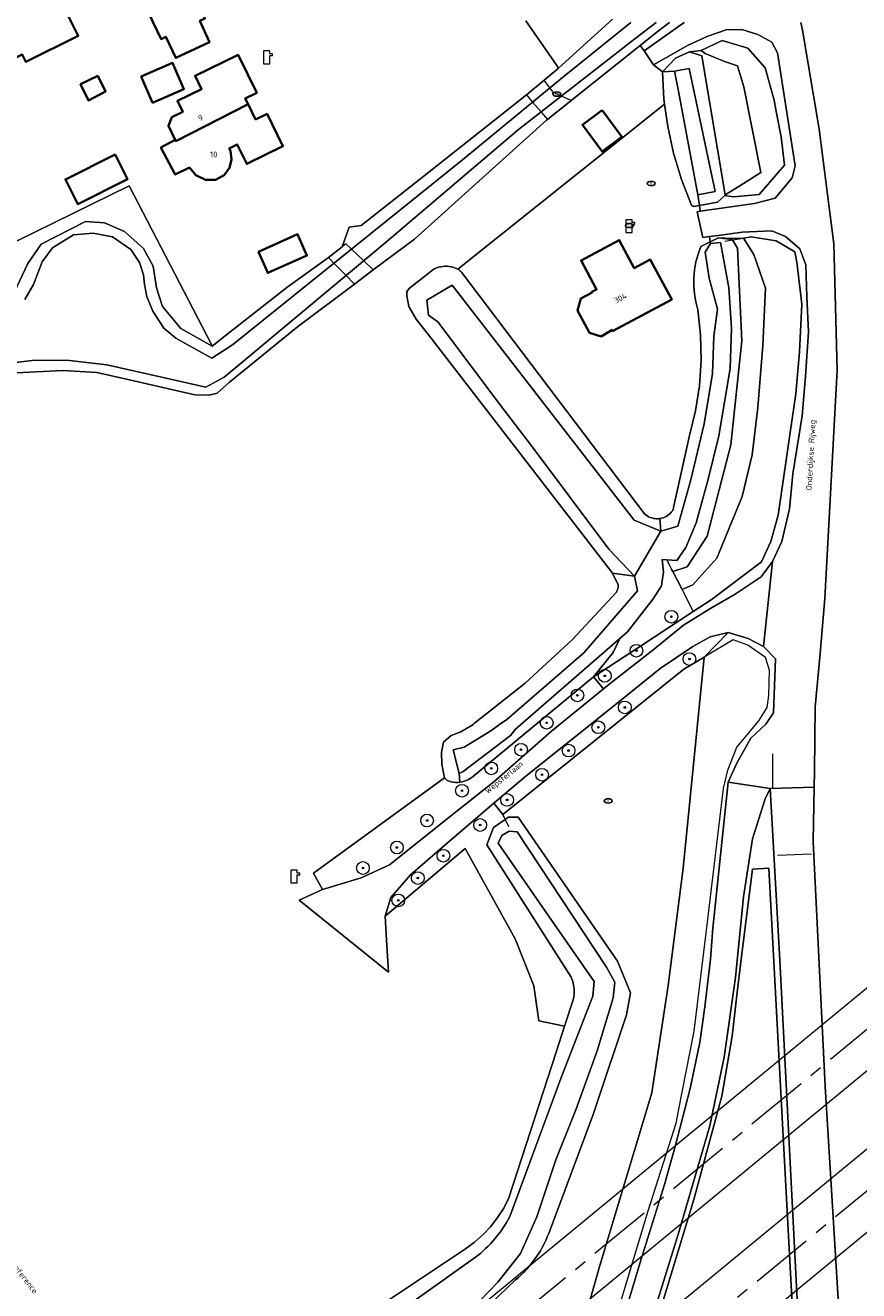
# Model space of a CAD drawing. Header units: metres. Extents: x 103671 to 105190, y 427150 to 429171.
# Tile 307 of 320: x 104665 to 104796, y 428050 to 428250. Entities that reach past the tile are written whole.
import ezdxf
from ezdxf.enums import TextEntityAlignment as Align

# ---------------------------------------------------------------- set-up
doc = ezdxf.new("R2010")
doc.units = ezdxf.units.M
doc.linetypes.add('AM-AS-SO', pattern=[16, 10, -2, 2, -2])
for name, color, linetype, lineweight in [('B-WE-AM-AS_SPOOR_TREIN-G', 253, 'AM-AS-SO', 18), ('B-WE-GR-BOOM-S', 253, 'Continuous', 25), ('B-WE-GR-GRAS-GV', 253, 'Continuous', 13), ('B-WE-GR-GROENVOORZIENING-GV', 253, 'Continuous', 18), ('B-WE-GR-HAAG-G', 253, 'GR-HAAG1-SO', 13), ('B-WE-GR-HOUTWAL-GV', 253, 'Continuous', 13), ('B-WE-IE-MEUBILAIR-S', 253, 'Continuous', 25), ('B-WE-IE-TERREINAFSCHEIDING_KUNSTMATIG_HEKWERK-G', 253, 'IE-TERREINAFSCHEIDING_KUNSTMATIG-SO', 18), ('B-WE-IE-TERREINAFSCHEIDING_KUNSTMATIG_HEKWERK_RASTER-G', 253, 'IE-TERREINAFSCHEIDING_KUNSTMATIG-SO', 18), ('B-WE-KL-WATER-S', 253, 'Continuous', 25), ('B-WE-KW-KUNSTWERK_DEK-GV', 253, 'Continuous', 18), ('B-WE-KW-KUNSTWERK_TUNNEL-GV', 253, 'Continuous', 18), ('B-WE-OG-BEBOUWING-GV', 253, 'Continuous', 35), ('B-WE-OG-BEBOUWING-T18', 7, 'Continuous', 18), ('B-WE-OG-TERREIN_BEGROEID-GV', 253, 'Continuous', 18), ('B-WE-OG-TERREIN_ERF-GV', 253, 'Continuous', 18), ('B-WE-OG-TERREIN_OEVER-GV', 253, 'Continuous', 18), ('B-WE-OG-TERREIN_ONBEGROEID_ZAND-GV', 253, 'Continuous', 18), ('B-WE-OG-TOPOGRAFIE-T18', 7, 'Continuous', 18), ('B-WE-OG-WATER_SLOOT-GV', 253, 'Continuous', 18), ('B-WE-OG-WEG-GV', 253, 'Continuous', 18), ('B-WE-VH-GESLOTENVERHARDING_ASFALT-GV', 253, 'Continuous', 18), ('B-WE-VH-HALFVERHARDING-GV', 253, 'Continuous', 18), ('B-WE-VH-OPENVERHARDING-GV', 253, 'Continuous', 18), ('B-WE-VW-MARKERING_PICTOGRAM-G', 253, 'Continuous', 18)]:
    doc.layers.add(name, color=color, linetype=linetype, lineweight=lineweight)
doc.styles.add('NLCS-ISO', font='NLCS-ISO.ttf')
doc.styles.add('NLCS-ISO-M500-T18', font='NLCS-ISO.ttf', dxfattribs={"height": 0.9})
doc.linetypes.add('GR-HAAG1-SO', pattern='A,6,[176,NLCS.SHX,S=0.125,R=0,X=0,Y=0],-2', length=8)
doc.linetypes.add('IE-TERREINAFSCHEIDING_KUNSTMATIG-SO', pattern='A,4,[82,NLCS.SHX,S=0.75,R=90,X=0,Y=0],4,-2', length=10)

# ---------------------------------------------------------------- blocks, each defined once
blk = doc.blocks.new('SKL-WATER_POMP-SO')
at = {"color": 0, "linetype": 'ByBlock', "lineweight": 18}
blk.add_lwpolyline([(1, 1.09), (1, 2), (-1, 2), (-1, -2), (1, -2), (1, 0.57), (1.85, 0.57), (1.85, 1.09)], close=True, dxfattribs=at)
blk = doc.blocks.new('SIE-MEUBILAIR_PUT_RIOOLPUT-SO')
blk.add_ellipse((0, 0), major_axis=(1.25, 0), ratio=0.54)
at = {"style": 'NLCS-ISO'}
blk.add_text('ri', height=0.75, dxfattribs=at).set_placement((-0.04, 0.07), align=Align.MIDDLE_CENTER)
blk = doc.blocks.new('SGR-BOOM_GBKN-SO')
at = {"linetype": 'ByBlock', "lineweight": 18}
h = blk.add_hatch(color=0, dxfattribs=at)
h.dxf.hatch_style = 1
edge = h.paths.add_edge_path()
edge.add_arc((0, 0), 0.25, 0, 360)
at = {"color": 0, "linetype": 'ByBlock', "lineweight": 18}
for radius in [2, 0.25]:
    blk.add_circle((0, 0), radius, dxfattribs=at)
at = {"color": 0, "linetype": 'ByBlock', "lineweight": 18, "style": 'NLCS-ISO'}
blk.add_attdef('SOORT', (2.5, 0), '', height=1.5, dxfattribs=at)

msp = doc.modelspace()

# ---------------------------------------------------------------- linework, layer by layer
at = {"layer": 'B-WE-AM-AS_SPOOR_TREIN-G', "flags": 128}
for points in [[(103696.327, 427283.456), (103709.313, 427290.401), (103746.448, 427311.474), (103755.563, 427316.772), (103776.772, 427329.695), (103814.413, 427352.796), (103843.513, 427371.823), (103899.402, 427408.976), (103942.726, 427438.459), (104004.208, 427480.883), (104081.76, 427535.371), (104109.175, 427554.949), (104155.672, 427588.399), (104203.199, 427623.004), (104251.78, 427658.799), (104287.781, 427685.624), (104335.474, 427721.504), (104395.514, 427767.417), (104433.325, 427796.679), (104482.244, 427834.97), (104511.725, 427858.282), (104540.037, 427880.827), (104578.412, 427911.652), (104602.932, 427931.576), (104658.061, 427976.677), (104770.321, 428069.176), (105144.15, 428377.204)], [(103696.327, 427259.828), (103702.663, 427263.148), (103741.143, 427284.521), (103776.983, 427305.68), (103812.508, 427327.878), (103846.846, 427350.17), (103884.763, 427375.547), (103921.285, 427400.237), (103995.822, 427451.384), (104091.601, 427518.484), (104175.564, 427578.582), (104266.326, 427645.226), (104387.142, 427736.31), (104482.041, 427809.901), (104517.236, 427837.614), (104550.548, 427864.127), (104594.934, 427899.917), (104636.059, 427933.263), (104659.647, 427952.595), (104803.738, 428071.316), (105144.15, 428351.809)]]:
    msp.add_lwpolyline(points, dxfattribs=at)
at = {"layer": 'B-WE-GR-GRAS-GV', "flags": 128}
msp.add_lwpolyline([(104665.511, 428212.049), (104667.607, 428215.091), (104674.608, 428218.653), (104677.595, 428218.437), (104680.701, 428217.099), (104683.735, 428214.397), (104685.24, 428211.624), (104685.742, 428208.23), (104686.704, 428205.294), (104689.571, 428201.852), (104694.507, 428199.074), (104694.405, 428199.308), (104681.438, 428224.261), (104654.701, 428211.172), (104652.795, 428209.104), (104656.848, 428204.186), (104660.254, 428205.068), (104663.408, 428207.602)], close=True, dxfattribs=at)
msp.add_lwpolyline([(104785.736, 428048.527), (104785.539, 428052.194), (104782.052, 428116.932), (104779.482, 428116.776), (104777.656, 428102.174), (104777.049, 428096.92), (104776.303, 428090.462), (104774.663, 428081.032), (104770.279, 428064.804), (104762.812, 428040.225)], dxfattribs=at)
at = {"layer": 'B-WE-GR-GROENVOORZIENING-GV', "flags": 128}
for points in [[(104775.129, 428222.77), (104776.511, 428222.556), (104780.581, 428222.905), (104784.565, 428227.535), (104783.999, 428231.994), (104783.25, 428235.96), (104782.913, 428237.742), (104781.51, 428242.851), (104778.763, 428245.928), (104774.742, 428247.173), (104771.414, 428245.599), (104772.063, 428245.123), (104775.099, 428243.846), (104777.16, 428243.14), (104778.136, 428239.851), (104780.835, 428226.383), (104777.495, 428224.265), (104775.217, 428222.852)], [(104771.414, 428245.599), (104769.583, 428245.385), (104771.527, 428244.72), (104775.217, 428222.852), (104777.495, 428224.265), (104780.835, 428226.383), (104778.136, 428239.851), (104777.16, 428243.14), (104775.099, 428243.846), (104772.063, 428245.123)], [(104778.071, 428216.066), (104776.257, 428216.013), (104774.134, 428216.112), (104776.315, 428215.845), (104776.358, 428215.776), (104777.155, 428214.485), (104777.843, 428199.871), (104776.083, 428183.547), (104772.357, 428169.138), (104769.213, 428164.347), (104766.953, 428163.608), (104768.428, 428160.752), (104770.138, 428161.505), (104773.878, 428165.704), (104777.867, 428175.427), (104779.428, 428181.966), (104780.371, 428189.398), (104781.129, 428199.144), (104781.553, 428208.186), (104779.731, 428213.458)], [(104786.31, 428191.577), (104786.906, 428198.142), (104787.291, 428205.656), (104786.499, 428212.289), (104786.148, 428213.891), (104783.208, 428215.625), (104779.278, 428216.271), (104778.071, 428216.066), (104779.731, 428213.458), (104781.553, 428208.186), (104781.129, 428199.144), (104780.371, 428189.398), (104779.428, 428181.966), (104777.867, 428175.427), (104773.878, 428165.704), (104770.138, 428161.505), (104768.428, 428160.752), (104770.196, 428157.327), (104773.024, 428159.138), (104780.917, 428165.113), (104782.39, 428168.31), (104783.549, 428172.467), (104784.812, 428181.138), (104785.437, 428185.491)], [(104768.428, 428160.752), (104766.953, 428163.608), (104766.81, 428163.885), (104766.018, 428165.419), (104765.279, 428165.466), (104765.524, 428163.471), (104765.317, 428162.117), (104765.2, 428161.356), (104763.877, 428159.292), (104759.839, 428154.122), (104758.639, 428153.078), (104757.613, 428150.833), (104754.49, 428147.006), (104761.863, 428151.863), (104770.196, 428157.327)], [(104768.731, 428148.222), (104771.928, 428150.147), (104775.689, 428154.028), (104772.85, 428153.322), (104770.117, 428151.786), (104764.986, 428148.364), (104758.442, 428143.027), (104743.833, 428131.393), (104738.841, 428127.144), (104740.237, 428125.342)]]:
    msp.add_lwpolyline(points, close=True, dxfattribs=at)
at = {"layer": 'B-WE-GR-HAAG-G', "flags": 128}
for points in [[(104765.683, 428237.155), (104733.168, 428211.146)], [(104694.405, 428199.308), (104681.438, 428224.261)]]:
    msp.add_lwpolyline(points, dxfattribs=at)
at = {"layer": 'B-WE-GR-HOUTWAL-GV', "flags": 128}
for points in [[(104756.088, 428145.136), (104754.49, 428147.006), (104735.395, 428131.226), (104735.111, 428131.027), (104734.811, 428130.855), (104734.496, 428130.709), (104734.17, 428130.592), (104733.835, 428130.503), (104733.493, 428130.445), (104733.148, 428130.418), (104732.802, 428130.42), (104732.457, 428130.454), (104732.116, 428130.518), (104731.782, 428130.611), (104731.458, 428130.734), (104731.072, 428131.158), (104710.438, 428116.113), (104711.844, 428113.54), (104717.971, 428115.426), (104722.4, 428117.437), (104731.738, 428124.906), (104738.796, 428130.503), (104747.892, 428138.458)], [(104740.595, 428124.598), (104740.237, 428125.342), (104738.841, 428127.144), (104732.264, 428121.545), (104725.733, 428115.86), (104722.603, 428112.298), (104721.702, 428109.351), (104734.288, 428119.995), (104742.176, 428105.821), (104745.135, 428098.426), (104745.874, 428092.879), (104749.933, 428092.044), (104751.287, 428096.219), (104751.379, 428096.663), (104751.434, 428097.113), (104751.452, 428097.565), (104751.432, 428098.018), (104751.375, 428098.468), (104751.281, 428098.911), (104751.151, 428099.345), (104750.985, 428099.767), (104745.654, 428108.137), (104737.718, 428120.599), (104738.776, 428123.307)]]:
    msp.add_lwpolyline(points, close=True, dxfattribs=at)
at = {"layer": 'B-WE-IE-TERREINAFSCHEIDING_KUNSTMATIG_HEKWERK-G', "flags": 128}
msp.add_lwpolyline([(104681.438, 428224.261), (104654.701, 428211.172), (104642.036, 428225.36)], dxfattribs=at)
at = {"layer": 'B-WE-IE-TERREINAFSCHEIDING_KUNSTMATIG_HEKWERK_RASTER-G', "flags": 128}
for points in [[(104775.161, 428215.573), (104776.358, 428215.776), (104778.071, 428216.066), (104779.278, 428216.271), (104783.208, 428215.625), (104786.148, 428213.891), (104786.499, 428212.289), (104787.291, 428205.656), (104786.906, 428198.142), (104786.31, 428191.577), (104785.437, 428185.491), (104784.812, 428181.138), (104783.549, 428172.467), (104782.39, 428168.31), (104780.917, 428165.113), (104773.024, 428159.138), (104770.196, 428157.327), (104768.428, 428160.752), (104766.953, 428163.608), (104766.81, 428163.885), (104766.281, 428164.91)], [(104755.375, 428037.425), (104763.112, 428063.004), (104767.478, 428076.824), (104767.853, 428078.717), (104770.334, 428091.255), (104772.44, 428108.415), (104774.926, 428129.439), (104775.635, 428132.352), (104777.05, 428135.971), (104778.713, 428137.966), (104780.525, 428140.128), (104781.803, 428142.182), (104782.052, 428144.106), (104782.188, 428148.054), (104781.571, 428150.057), (104778.774, 428152), (104776.445, 428152.866), (104771.928, 428150.147), (104768.731, 428148.222), (104740.237, 428125.342), (104740.595, 428124.598), (104741.121, 428123.504)], [(104759.898, 428030.708), (104756.683, 428020.209), (104750.622, 428000.894), (104750.364, 428000), (104745.433, 427982.912), (104741.793, 427969.601), (104739.494, 427955.361), (104738.757, 427949.154), (104737.892, 427937.777), (104737.78, 427924.882), (104738.609, 427908.086), (104741.461, 427888.648), (104745.465, 427870.455), (104750.267, 427851.428), (104754.778, 427834.62), (104758.322, 427821.967), (104762.893, 427803.612), (104767.554, 427785.592), (104771.134, 427766.447), (104771.946, 427753.414), (104772.574, 427741.661), (104772.848, 427734.01), (104774.62, 427734.055), (104775.2, 427734.07), (104782.596, 427796.183), (104783.115, 427800.543), (104785.159, 427810.719), (104789.922, 427828.853), (104787.492, 427884.491), (104786.699, 427917.326), (104787.379, 427940.38), (104789.088, 427962.785), (104790.699, 427985.586), (104791.438, 427995.497), (104791.774, 428000), (104792.196, 428005.656), (104792.403, 428010.071), (104790.507, 428016.664), (104787.556, 428030.458), (104787.087, 428032.651), (104786.626, 428037.108), (104785.986, 428043.053), (104785.736, 428048.527), (104785.539, 428052.194), (104782.052, 428116.932), (104779.482, 428116.776), (104777.656, 428102.174), (104777.049, 428096.92), (104776.303, 428090.462), (104774.663, 428081.032), (104770.279, 428064.804), (104762.812, 428040.225), (104760.447, 428032.501)]]:
    msp.add_lwpolyline(points, dxfattribs=at)
at = {"layer": 'B-WE-KW-KUNSTWERK_DEK-GV', "flags": 128}
for points in [[(104749.468, 428238.41), (104748.138, 428239.033), (104747.676, 428239.64), (104747.63, 428239.701), (104746.722, 428240.895), (104743.954, 428238.594), (104744.917, 428237.471), (104746.255, 428235.911), (104746.31, 428235.846), (104747.266, 428234.733), (104750.979, 428237.704)], [(104718.265, 428212.567), (104716.486, 428214.243), (104716.404, 428214.32), (104715.537, 428215.137), (104714.945, 428214.674), (104712.794, 428212.99), (104713.661, 428212.111), (104715.427, 428210.32), (104716.895, 428208.832), (104719.863, 428211.062)]]:
    msp.add_lwpolyline(points, close=True, dxfattribs=at)
at = {"layer": 'B-WE-KW-KUNSTWERK_TUNNEL-GV', "flags": 128}
for points in [[(105144.15, 428383.74), (104650.103, 427976.638)], [(105144.15, 428358.325), (104749.204, 428032.897), (104749.037, 428033.1), (104750.585, 428034.367), (104744.885, 428041.331), (104743.337, 428040.065), (104743.16, 428040.28), (105144.15, 428370.688)], [(104669.213, 427953.951), (105144.15, 428345.29)]]:
    msp.add_lwpolyline(points, dxfattribs=at)
at = {"layer": 'B-WE-OG-BEBOUWING-GV', "flags": 128}
for points in [[(104688.741, 428258.793), (104680.624, 428255.009), (104681.864, 428252.338), (104683.747, 428253.212), (104685.244, 428250), (104686.465, 428247.381), (104687.242, 428247.743), (104688.794, 428244.414), (104694.111, 428246.892), (104692.559, 428250.222), (104693.371, 428250.6), (104690.653, 428256.432), (104689.986, 428256.121)], [(104662.06, 428250.191), (104661.293, 428251.725), (104658.381, 428250.268), (104655.84, 428255.587), (104644.739, 428250), (104643.688, 428249.471), (104647.065, 428242.685), (104648.438, 428243.372), (104651.051, 428238.149), (104664.638, 428244.945), (104665.198, 428243.805), (104673.447, 428247.859), (104672.395, 428250), (104670.309, 428254.244)], [(104700.157, 428237.135), (104699.721, 428238.026), (104701.516, 428238.903), (104698.588, 428244.896), (104691.822, 428241.591), (104692.841, 428239.507), (104689.04, 428237.65), (104689.887, 428235.916), (104688.18, 428235.082), (104687.631, 428233.7), (104688.689, 428231.533), (104688.794, 428231.316)], [(104683.511, 428241.093), (104685.143, 428237.348), (104690.077, 428239.499), (104688.28, 428243.622), (104683.346, 428241.471)], [(104673.796, 428240.27), (104675.045, 428237.715), (104677.725, 428239.113), (104676.523, 428241.577)], [(104700.157, 428237.135), (104688.794, 428231.316), (104688.689, 428231.533), (104686.459, 428230.334), (104688.695, 428226.047), (104690.945, 428227.164), (104691.946, 428225.968), (104693.443, 428225.203), (104695.026, 428225.222), (104696.411, 428225.982), (104697.254, 428227.13), (104697.547, 428228.405), (104697.384, 428229.814), (104697.203, 428230.176), (104698.427, 428230.787), (104699.956, 428227.723), (104705.636, 428230.499), (104703.138, 428235.611), (104701.332, 428234.729)], [(104755.849, 428236.19), (104752.74, 428233.874), (104755.864, 428229.68), (104758.973, 428231.996)], [(104679.252, 428229.192), (104671.432, 428225.294), (104673.365, 428221.414), (104681.186, 428225.312)], [(104701.776, 428213.922), (104703.262, 428210.577), (104709.416, 428213.311), (104707.93, 428216.656)], [(104751.978, 428204.671), (104753.843, 428201.178), (104755.702, 428200.583), (104757.415, 428201.6), (104757.507, 428201.428), (104766.796, 428206.387), (104763.433, 428212.686), (104760.902, 428211.335), (104758.541, 428215.756), (104752.533, 428212.548), (104754.971, 428207.981), (104754.222, 428207.581), (104754.274, 428207.484), (104752.518, 428206.547)]]:
    msp.add_lwpolyline(points, close=True, dxfattribs=at)
at = {"layer": 'B-WE-OG-TERREIN_BEGROEID-GV', "flags": 128}
for points in [[(104743.856, 428250.224), (104748.719, 428243.203), (104749, 428242.805), (104757.497, 428250.506)], [(104766.428, 428250), (104764.492, 428248.515), (104761.815, 428246.373), (104762.491, 428245.504), (104768.736, 428250)], [(104787.103, 428250), (104787.393, 428248.771), (104789.997, 428233.193), (104792.285, 428215.178), (104792.845, 428195.3), (104790.907, 428159.333), (104790.081, 428150.11), (104789.384, 428142.322), (104789.246, 428132.127), (104789.196, 428129.644), (104789.026, 428121.096), (104790.915, 428082.544), (104793.334, 428043.112)], [(104749.872, 428041.596), (104751.371, 428039.778), (104755.515, 428054.38), (104763.692, 428081.568), (104766.258, 428098.444), (104768.622, 428116.901), (104771.928, 428150.147), (104768.731, 428148.222), (104740.237, 428125.342), (104740.595, 428124.598), (104741.069, 428124.935), (104742.655, 428124.941), (104758.283, 428102.311), (104760.301, 428097.282), (104759.705, 428093.869), (104754.951, 428079.727), (104754.425, 428078.164), (104747.667, 428060.032)], [(104742.239, 428052.132), (104735.583, 428045.728)]]:
    msp.add_lwpolyline(points, dxfattribs=at)
at = {"layer": 'B-WE-OG-TERREIN_BEGROEID-GV'}
msp.add_lwpolyline([(104747.667, 428060.032, -0.1344488), (104742.239, 428052.132)], format="xyb", dxfattribs=at)
at = {"layer": 'B-WE-OG-TERREIN_ERF-GV', "flags": 128}
for points in [[(104688.741, 428258.793), (104689.986, 428256.121), (104690.653, 428256.432), (104693.371, 428250.6), (104692.559, 428250.222), (104694.111, 428246.892), (104688.794, 428244.414), (104687.242, 428247.743), (104686.465, 428247.381), (104685.244, 428250), (104683.747, 428253.212), (104681.864, 428252.338), (104680.624, 428255.009)], [(104662.06, 428250.191), (104670.309, 428254.244), (104672.395, 428250), (104673.447, 428247.859), (104665.198, 428243.805), (104664.638, 428244.945), (104651.051, 428238.149), (104648.438, 428243.372), (104647.065, 428242.685), (104643.688, 428249.471), (104644.739, 428250), (104655.84, 428255.587), (104658.381, 428250.268), (104661.293, 428251.725)], [(104688.689, 428231.533), (104687.631, 428233.7), (104688.18, 428235.082), (104689.887, 428235.916), (104689.04, 428237.65), (104692.841, 428239.507), (104691.822, 428241.591), (104698.588, 428244.896), (104701.516, 428238.903), (104699.721, 428238.026), (104700.157, 428237.135), (104701.332, 428234.729), (104703.138, 428235.611), (104705.636, 428230.499), (104699.956, 428227.723), (104698.427, 428230.787), (104697.203, 428230.176), (104697.384, 428229.814), (104697.547, 428228.405), (104697.254, 428227.13), (104696.411, 428225.982), (104695.026, 428225.222), (104693.443, 428225.203), (104691.946, 428225.968), (104690.945, 428227.164), (104688.695, 428226.047), (104686.459, 428230.334)], [(104683.511, 428241.093), (104683.346, 428241.471), (104688.28, 428243.622), (104690.077, 428239.499), (104685.143, 428237.348)], [(104673.796, 428240.27), (104676.523, 428241.577), (104677.725, 428239.113), (104675.045, 428237.715)], [(104772.751, 428216.286), (104771.703, 428216.14), (104770.827, 428220.213), (104771.299, 428220.282), (104771.164, 428221.205), (104770.295, 428221.056), (104770.257, 428221.057), (104770.218, 428221.062), (104770.181, 428221.071), (104770.144, 428221.083), (104770.109, 428221.097), (104770.075, 428221.116), (104770.043, 428221.137), (104770.013, 428221.161), (104769.985, 428221.187), (104769.96, 428221.216), (104769.937, 428221.247), (104768.357, 428225.271), (104767.099, 428229.407), (104766.171, 428233.629), (104765.683, 428237.155), (104733.168, 428211.146), (104733.351, 428211.04), (104733.452, 428210.964), (104733.546, 428210.88), (104733.632, 428210.788), (104733.71, 428210.688), (104762.527, 428172.659), (104762.729, 428172.494), (104762.944, 428172.347), (104763.172, 428172.22), (104763.41, 428172.113), (104763.656, 428172.028), (104763.909, 428171.965), (104764.167, 428171.924), (104764.427, 428171.906), (104764.688, 428171.911), (104764.947, 428171.939), (104765.203, 428171.99), (104765.454, 428172.063), (104765.697, 428172.158), (104765.93, 428172.274), (104766.153, 428172.41), (104766.363, 428172.565), (104766.558, 428172.738), (104766.737, 428172.927), (104766.899, 428173.132), (104766.968, 428173.257), (104767.026, 428173.388), (104767.071, 428173.524), (104767.104, 428173.663), (104769.592, 428184.977), (104770.548, 428188.864), (104771.162, 428192.82), (104771.43, 428196.814), (104771.35, 428200.816), (104771.135, 428202.821), (104770.923, 428204.796), (104770.59, 428206.02), (104770.368, 428207.268), (104770.258, 428208.531), (104770.26, 428209.799), (104770.375, 428211.062), (104770.602, 428212.31), (104770.939, 428213.532), (104771.383, 428214.72), (104772.865, 428215.47)], [(104679.252, 428229.192), (104681.186, 428225.312), (104673.365, 428221.414), (104671.432, 428225.294)], [(104709.416, 428213.311), (104703.262, 428210.577), (104701.776, 428213.922), (104707.93, 428216.656)], [(104751.978, 428204.671), (104752.518, 428206.547), (104754.274, 428207.484), (104754.222, 428207.581), (104754.971, 428207.981), (104752.533, 428212.548), (104758.541, 428215.756), (104760.902, 428211.335), (104763.433, 428212.686), (104766.796, 428206.387), (104757.507, 428201.428), (104757.415, 428201.6), (104755.702, 428200.583), (104753.843, 428201.178)]]:
    msp.add_lwpolyline(points, close=True, dxfattribs=at)
msp.add_lwpolyline([(104654.701, 428211.172), (104681.438, 428224.261), (104694.405, 428199.308), (104694.507, 428199.074), (104696.544, 428200.67), (104706.238, 428208.267), (104712.794, 428212.99), (104714.945, 428214.674), (104716.075, 428217.801), (104717.958, 428218.059), (104727.338, 428225.45), (104743.954, 428238.594), (104746.758, 428240.925), (104748.946, 428242.756), (104749, 428242.805), (104748.719, 428243.203), (104743.856, 428250.224)], dxfattribs=at)
at = {"layer": 'B-WE-OG-TERREIN_OEVER-GV', "flags": 128}
for points in [[(104764.367, 428250), (104761.019, 428247.396), (104742.716, 428233.158), (104721.678, 428215.27), (104699.49, 428196.729), (104696.374, 428194.171), (104693.525, 428192.606), (104686.799, 428194.129), (104677.935, 428196.137), (104672.048, 428196.795), (104666.641, 428196.877), (104659.705, 428195.988)], [(104757.497, 428250.506), (104749, 428242.805), (104748.946, 428242.756), (104746.758, 428240.925), (104743.954, 428238.594), (104727.338, 428225.45), (104717.958, 428218.059), (104716.075, 428217.801), (104714.945, 428214.674), (104712.794, 428212.99), (104706.238, 428208.267), (104696.544, 428200.67), (104694.507, 428199.074), (104689.571, 428201.852), (104686.704, 428205.294), (104685.742, 428208.23), (104685.24, 428211.624), (104683.735, 428214.397), (104680.701, 428217.099), (104677.595, 428218.437), (104674.608, 428218.653), (104667.607, 428215.091), (104665.511, 428212.049), (104663.408, 428207.602)], [(104665.045, 428206.399), (104666.398, 428208.763), (104667.784, 428212.333), (104669.381, 428214.518), (104672.684, 428216.55), (104675.781, 428216.858), (104678.84, 428216.284), (104681.708, 428214.262), (104683.087, 428212.213), (104683.694, 428210.295), (104683.889, 428208.772), (104684.261, 428206.861), (104685.203, 428204.539), (104686.927, 428201.872), (104688.791, 428200.298), (104691.501, 428198.784), (104694.436, 428197.145), (104697.685, 428199.247), (104733.881, 428228.393), (104747.51, 428239.604), (104749.897, 428241.535), (104760.365, 428250)], [(104700.353, 428195.924), (104707.92, 428202.09), (104716.895, 428208.832), (104719.863, 428211.062), (104726.313, 428215.907), (104747.112, 428234.609), (104747.266, 428234.733), (104750.979, 428237.704), (104761.815, 428246.373), (104764.492, 428248.515), (104766.428, 428250)], [(104659.672, 428194.112), (104663.656, 428194.866), (104671.087, 428195.248), (104676.374, 428194.905), (104681.06, 428193.843), (104691.779, 428191.413), (104694.058, 428191.343), (104695.275, 428191.663), (104697.22, 428193.371), (104700.353, 428195.924)], [(104747.667, 428060.032), (104754.425, 428078.164), (104754.951, 428079.727), (104759.705, 428093.869), (104760.301, 428097.282), (104758.283, 428102.311), (104742.655, 428124.941), (104741.069, 428124.935), (104740.595, 428124.598), (104738.776, 428123.307), (104737.718, 428120.599), (104745.654, 428108.137), (104750.985, 428099.767), (104751.151, 428099.345), (104751.281, 428098.911), (104751.375, 428098.468), (104751.432, 428098.018), (104751.452, 428097.565), (104751.434, 428097.113), (104751.379, 428096.663), (104751.287, 428096.219), (104749.933, 428092.044), (104748.619, 428087.992), (104741.174, 428065.027), (104740.369, 428063.448), (104739.419, 428061.952), (104738.334, 428060.55), (104737.122, 428059.257), (104735.795, 428058.082), (104734.363, 428057.037), (104719.55, 428047.159)], [(104741.327, 428062.107), (104749.492, 428084.233), (104754.377, 428096.773), (104754.578, 428099.076), (104747.396, 428109.438), (104739.483, 428120.855), (104740.064, 428122.062), (104741.237, 428122.763), (104742.506, 428122.655), (104756.548, 428101.347), (104757.832, 428098.963), (104757.567, 428096.531), (104755.077, 428088.16), (104752.343, 428080.643), (104751.71, 428078.903), (104748.569, 428071.051), (104745.595, 428062.063), (104743.022, 428056.273), (104739.473, 428051.763), (104733.784, 428045.923)], [(104718.78, 428043.498), (104735.923, 428055.695)], [(104735.583, 428045.728), (104742.239, 428052.132)]]:
    msp.add_lwpolyline(points, dxfattribs=at)
for points in [[(104770.922, 428222.863), (104771.164, 428221.205), (104773.983, 428221.69), (104775.129, 428222.77), (104775.217, 428222.852), (104771.527, 428244.72), (104769.583, 428245.385), (104767.419, 428244.372), (104765.325, 428242.226), (104767.254, 428242.342), (104769.552, 428242.724), (104773.623, 428223.393)], [(104767.254, 428242.342), (104765.325, 428242.226), (104765.578, 428237.911), (104765.683, 428237.155), (104766.171, 428233.629), (104767.099, 428229.407), (104768.357, 428225.271), (104769.937, 428221.247), (104769.96, 428221.216), (104769.985, 428221.187), (104770.013, 428221.161), (104770.043, 428221.137), (104770.075, 428221.116), (104770.109, 428221.097), (104770.144, 428221.083), (104770.181, 428221.071), (104770.218, 428221.062), (104770.257, 428221.057), (104770.295, 428221.056), (104771.164, 428221.205), (104770.922, 428222.863), (104767.847, 428239.195)], [(104776.358, 428215.776), (104776.315, 428215.845), (104774.134, 428216.112), (104772.865, 428215.47), (104772.904, 428215.188), (104774.491, 428215.37), (104774.806, 428213.714), (104775.765, 428208.255), (104776.227, 428201.861), (104775.986, 428195.562), (104774.191, 428184.951), (104772.482, 428177.917), (104770.664, 428171.265), (104769.022, 428167.381), (104767.582, 428165.32), (104766.018, 428165.419), (104766.81, 428163.885), (104766.953, 428163.608), (104769.213, 428164.347), (104772.357, 428169.138), (104776.083, 428183.547), (104777.843, 428199.871), (104777.155, 428214.485)], [(104764.947, 428171.939), (104765.072, 428169.954), (104767.776, 428170.72), (104769.817, 428178.025), (104771.92, 428186.821), (104773.222, 428194.731), (104773.433, 428200.649), (104773.981, 428204.887), (104772.708, 428209.758), (104772.059, 428213.864), (104772.904, 428215.188), (104772.865, 428215.47), (104771.383, 428214.72), (104770.939, 428213.532), (104770.602, 428212.31), (104770.375, 428211.062), (104770.26, 428209.799), (104770.258, 428208.531), (104770.368, 428207.268), (104770.59, 428206.02), (104770.923, 428204.796), (104771.135, 428202.821), (104771.35, 428200.816), (104771.43, 428196.814), (104771.162, 428192.82), (104770.548, 428188.864), (104769.592, 428184.977), (104767.104, 428173.663), (104767.071, 428173.524), (104767.026, 428173.388), (104766.968, 428173.257), (104766.899, 428173.132), (104766.737, 428172.927), (104766.558, 428172.738), (104766.363, 428172.565), (104766.153, 428172.41), (104765.93, 428172.274), (104765.697, 428172.158), (104765.454, 428172.063), (104765.203, 428171.99)], [(104765.072, 428169.954), (104764.947, 428171.939), (104764.688, 428171.911), (104764.427, 428171.906), (104764.167, 428171.924), (104763.909, 428171.965), (104763.656, 428172.028), (104763.41, 428172.113), (104763.172, 428172.22), (104762.944, 428172.347), (104762.729, 428172.494), (104762.527, 428172.659), (104733.71, 428210.688), (104733.632, 428210.788), (104733.546, 428210.88), (104733.452, 428210.964), (104733.351, 428211.04), (104733.168, 428211.146), (104733.06, 428211.208), (104732.757, 428211.35), (104732.442, 428211.465), (104732.118, 428211.553), (104731.788, 428211.612), (104731.454, 428211.643), (104731.118, 428211.644), (104730.784, 428211.616), (104730.453, 428211.56), (104730.129, 428211.475), (104729.813, 428211.362), (104729.508, 428211.222), (104729.217, 428211.056), (104728.941, 428210.865), (104728.682, 428210.652), (104728.443, 428210.416), (104725.544, 428208.202), (104725.108, 428207.67), (104725.108, 428206.976), (104725.466, 428205.303), (104726.589, 428203.295), (104729.132, 428200.085), (104757.505, 428163.313), (104760.929, 428162.892), (104756.918, 428167.096), (104744.725, 428183.359), (104739.595, 428190.086), (104731.149, 428201.381), (104730.01, 428202.887), (104728.557, 428203.917), (104728.295, 428206.318), (104732.277, 428208.664), (104760.881, 428171.676)], [(104733.493, 428130.445), (104733.344, 428131.824), (104732.42, 428135.527), (104734.164, 428135.984), (104738.341, 428138.537), (104739.702, 428139.509), (104740.867, 428140.31), (104752.965, 428150.804), (104761.413, 428160.56), (104760.929, 428162.892), (104757.505, 428163.313), (104758.006, 428162.261), (104758.389, 428161.568), (104758.389, 428161.018), (104758.1, 428160.348), (104751.215, 428152.898), (104743.759, 428146.02), (104735.778, 428139.758), (104735.606, 428139.585), (104735.419, 428139.429), (104733.648, 428138.355), (104732.129, 428137.802), (104730.913, 428136.737), (104730.566, 428135.158), (104730.648, 428133.236), (104731.072, 428131.158), (104731.458, 428130.734), (104731.782, 428130.611), (104732.116, 428130.518), (104732.457, 428130.454), (104732.802, 428130.42), (104733.148, 428130.418)], [(104754.49, 428147.006), (104757.613, 428150.833), (104758.639, 428153.078), (104742.224, 428138.788), (104741.435, 428137.784), (104733.977, 428132.107), (104733.344, 428131.824), (104733.493, 428130.445), (104733.835, 428130.503), (104734.17, 428130.592), (104734.496, 428130.709), (104734.811, 428130.855), (104735.111, 428131.027), (104735.395, 428131.226)]]:
    msp.add_lwpolyline(points, close=True, dxfattribs=at)
at = {"layer": 'B-WE-OG-TERREIN_OEVER-GV'}
for points in [[(104735.923, 428055.695, 0.1098458), (104741.327, 428062.107)], [(104742.239, 428052.132, 0.1344488), (104747.667, 428060.032)]]:
    msp.add_lwpolyline(points, format="xyb", dxfattribs=at)
at = {"layer": 'B-WE-OG-TERREIN_ONBEGROEID_ZAND-GV', "flags": 128}
for points in [[(104719.55, 428047.159), (104734.363, 428057.037), (104735.795, 428058.082), (104737.122, 428059.257), (104738.334, 428060.55), (104739.419, 428061.952), (104740.369, 428063.448), (104741.174, 428065.027), (104748.619, 428087.992), (104749.933, 428092.044), (104745.874, 428092.879), (104745.135, 428098.426), (104742.176, 428105.821), (104734.288, 428119.995), (104721.702, 428109.351), (104721.951, 428105.624), (104722.241, 428100.569), (104708.221, 428111.889), (104711.844, 428113.54), (104710.438, 428116.113), (104731.072, 428131.158), (104730.648, 428133.236), (104730.566, 428135.158), (104730.913, 428136.737), (104732.129, 428137.802), (104733.648, 428138.355), (104735.419, 428139.429), (104735.606, 428139.585), (104735.778, 428139.758), (104743.759, 428146.02), (104751.215, 428152.898), (104758.1, 428160.348), (104758.389, 428161.018), (104758.389, 428161.568), (104758.006, 428162.261), (104757.505, 428163.313), (104729.132, 428200.085), (104726.589, 428203.295), (104725.466, 428205.303), (104725.108, 428206.976), (104725.108, 428207.67), (104725.544, 428208.202), (104728.443, 428210.416), (104728.682, 428210.652), (104728.941, 428210.865), (104729.217, 428211.056), (104729.508, 428211.222), (104729.813, 428211.362), (104730.129, 428211.475), (104730.453, 428211.56), (104730.784, 428211.616), (104731.118, 428211.644), (104731.454, 428211.643), (104731.788, 428211.612), (104732.118, 428211.553), (104732.442, 428211.465), (104732.757, 428211.35), (104733.06, 428211.208), (104733.168, 428211.146), (104765.683, 428237.155), (104765.578, 428237.911), (104765.325, 428242.226), (104763.934, 428243.344), (104762.491, 428245.504), (104761.815, 428246.373), (104750.979, 428237.704), (104747.266, 428234.733), (104747.112, 428234.609), (104726.313, 428215.907), (104719.863, 428211.062), (104716.895, 428208.832)], [(104716.895, 428208.832), (104707.92, 428202.09), (104700.353, 428195.924), (104697.22, 428193.371), (104695.275, 428191.663), (104694.058, 428191.343), (104691.779, 428191.413), (104681.06, 428193.843), (104676.374, 428194.905), (104671.087, 428195.248), (104663.656, 428194.866), (104659.672, 428194.112)]]:
    msp.add_lwpolyline(points, dxfattribs=at)
msp.add_lwpolyline([(104752.74, 428233.874), (104755.849, 428236.19), (104758.973, 428231.996), (104755.864, 428229.68)], close=True, dxfattribs=at)
at = {"layer": 'B-WE-OG-WATER_SLOOT-GV', "flags": 128}
for points in [[(104659.705, 428195.988), (104666.641, 428196.877), (104672.048, 428196.795), (104677.935, 428196.137), (104686.799, 428194.129), (104693.525, 428192.606), (104696.374, 428194.171), (104699.49, 428196.729), (104721.678, 428215.27), (104742.716, 428233.158), (104761.019, 428247.396), (104764.367, 428250)], [(104760.365, 428250), (104749.897, 428241.535), (104747.51, 428239.604), (104733.881, 428228.393), (104697.685, 428199.247), (104694.436, 428197.145), (104691.501, 428198.784), (104688.791, 428200.298), (104686.927, 428201.872), (104685.203, 428204.539), (104684.261, 428206.861), (104683.889, 428208.772), (104683.694, 428210.295), (104683.087, 428212.213), (104681.708, 428214.262), (104678.84, 428216.284), (104675.781, 428216.858), (104672.684, 428216.55), (104669.381, 428214.518), (104667.784, 428212.333), (104666.398, 428208.763), (104665.045, 428206.399)], [(104757.567, 428096.531), (104757.832, 428098.963), (104756.548, 428101.347), (104742.506, 428122.655), (104741.237, 428122.763), (104740.064, 428122.062), (104739.483, 428120.855), (104747.396, 428109.438), (104754.578, 428099.076), (104754.377, 428096.773), (104749.492, 428084.233), (104741.327, 428062.107)], [(104733.784, 428045.923), (104739.473, 428051.763), (104743.022, 428056.273), (104745.595, 428062.063), (104748.569, 428071.051), (104751.71, 428078.903), (104752.343, 428080.643), (104755.077, 428088.16), (104757.567, 428096.531)], [(104735.923, 428055.695), (104718.78, 428043.498), (104721.051, 428040.122), (104721.799, 428039.389), (104721.786, 428037.962), (104720.651, 428029.731), (104720.116, 428018.494), (104718.623, 428006.316), (104718.473, 428003.447), (104718.305, 428000.237), (104718.361, 428000), (104718.789, 427998.196), (104720.448, 427995.737), (104722.29, 427995.231), (104722.97, 427995.836), (104723.122, 428000), (104723.224, 428002.785), (104723.89, 428017.355), (104724.251, 428021.224), (104724.738, 428026.437)]]:
    msp.add_lwpolyline(points, dxfattribs=at)
for points in [[(104769.552, 428242.724), (104767.254, 428242.342), (104767.847, 428239.195), (104770.922, 428222.863), (104773.623, 428223.393)], [(104732.42, 428135.527), (104733.344, 428131.824), (104733.977, 428132.107), (104741.435, 428137.784), (104742.224, 428138.788), (104758.639, 428153.078), (104759.839, 428154.122), (104763.877, 428159.292), (104765.2, 428161.356), (104765.317, 428162.117), (104765.524, 428163.471), (104765.279, 428165.466), (104766.018, 428165.419), (104767.582, 428165.32), (104769.022, 428167.381), (104770.664, 428171.265), (104772.482, 428177.917), (104774.191, 428184.951), (104775.986, 428195.562), (104776.227, 428201.861), (104775.765, 428208.255), (104774.806, 428213.714), (104774.491, 428215.37), (104772.904, 428215.188), (104772.059, 428213.864), (104772.708, 428209.758), (104773.981, 428204.887), (104773.433, 428200.649), (104773.222, 428194.731), (104771.92, 428186.821), (104769.817, 428178.025), (104767.776, 428170.72), (104765.072, 428169.954), (104760.929, 428162.892), (104761.413, 428160.56), (104752.965, 428150.804), (104740.867, 428140.31), (104739.702, 428139.509), (104738.341, 428138.537), (104734.164, 428135.984)], [(104765.072, 428169.954), (104760.881, 428171.676), (104732.277, 428208.664), (104728.295, 428206.318), (104728.557, 428203.917), (104730.01, 428202.887), (104731.149, 428201.381), (104739.595, 428190.086), (104744.725, 428183.359), (104756.918, 428167.096), (104760.929, 428162.892)]]:
    msp.add_lwpolyline(points, close=True, dxfattribs=at)
at = {"layer": 'B-WE-OG-WATER_SLOOT-GV'}
msp.add_lwpolyline([(104741.327, 428062.107, -0.1098458), (104735.923, 428055.695)], format="xyb", dxfattribs=at)
at = {"layer": 'B-WE-OG-WEG-GV', "flags": 128}
for points in [[(104783.428, 428245.198), (104782.544, 428246.907), (104780.325, 428248.111), (104777.815, 428248.856), (104775.364, 428248.832), (104772.503, 428247.808), (104769.369, 428246.436), (104763.934, 428243.344), (104765.325, 428242.226), (104767.419, 428244.372), (104769.583, 428245.385), (104771.414, 428245.599), (104774.742, 428247.173), (104778.763, 428245.928), (104781.51, 428242.851), (104782.913, 428237.742), (104783.25, 428235.96), (104783.999, 428231.994), (104784.565, 428227.535), (104780.581, 428222.905), (104776.511, 428222.556), (104775.129, 428222.77), (104773.983, 428221.69), (104771.164, 428221.205), (104771.299, 428220.282), (104779.804, 428221.523), (104783.057, 428222.349), (104785.769, 428225.552), (104786.22, 428227.455)], [(104784.697, 428216.286), (104782.57, 428217.177), (104777.9, 428217.003), (104774.1, 428216.474), (104772.751, 428216.286), (104772.865, 428215.47), (104774.134, 428216.112), (104776.257, 428216.013), (104778.071, 428216.066), (104779.278, 428216.271), (104783.208, 428215.625), (104786.148, 428213.891), (104786.499, 428212.289), (104787.291, 428205.656), (104786.906, 428198.142), (104786.31, 428191.577), (104785.437, 428185.491), (104784.812, 428181.138), (104783.549, 428172.467), (104782.39, 428168.31), (104780.917, 428165.113), (104773.024, 428159.138), (104770.196, 428157.327), (104761.863, 428151.863), (104754.49, 428147.006), (104756.088, 428145.136), (104757.622, 428146.385), (104763.812, 428151.243), (104768.662, 428155.163), (104772.781, 428157.735), (104776.758, 428160.042), (104780.858, 428162.775), (104782.63, 428165.167), (104784.13, 428168.325), (104785.322, 428173.446), (104785.846, 428178.993), (104787.34, 428188.11), (104787.864, 428194.258), (104788.299, 428201.331), (104788.065, 428206.831), (104787.908, 428211.858), (104786.965, 428214.372)]]:
    msp.add_lwpolyline(points, close=True, dxfattribs=at)
for points in [[(104775.66, 428130.466), (104777.038, 428133.429), (104779.231, 428137.394), (104781.591, 428139.572), (104782.82, 428141.364), (104783.103, 428149.867), (104781.239, 428151.8), (104778.816, 428153.062), (104775.689, 428154.028), (104771.928, 428150.147), (104768.622, 428116.901), (104766.258, 428098.444), (104763.692, 428081.568), (104755.515, 428054.38), (104751.371, 428039.778), (104753.212, 428037.544)], [(104755.859, 428037.724), (104756.884, 428038.458), (104761.988, 428055.381), (104765.669, 428067.161), (104767.348, 428073.112), (104769.699, 428082.246), (104771.198, 428089.502), (104772.034, 428095.09), (104772.91, 428102.626), (104773.268, 428107.498), (104775.66, 428130.466)], [(104786.753, 428044.903), (104783.826, 428102.424), (104782.269, 428129.463), (104781.517, 428127.824), (104779.529, 428121.562), (104778.111, 428112.435), (104776.858, 428099.716), (104775.033, 428087.18), (104772.813, 428076.361), (104767.938, 428059.635), (104761.998, 428040.56)], [(104762.812, 428040.225), (104770.279, 428064.804), (104774.663, 428081.032), (104776.303, 428090.462), (104777.049, 428096.92), (104777.656, 428102.174), (104779.482, 428116.776), (104782.052, 428116.932), (104785.539, 428052.194), (104785.736, 428048.527)]]:
    msp.add_lwpolyline(points, dxfattribs=at)
at = {"layer": 'B-WE-VH-GESLOTENVERHARDING_ASFALT-GV', "flags": 128}
for points in [[(104768.736, 428250), (104762.491, 428245.504), (104763.934, 428243.344), (104769.369, 428246.436), (104772.503, 428247.808), (104775.364, 428248.832), (104777.815, 428248.856), (104780.325, 428248.111), (104782.544, 428246.907), (104783.428, 428245.198), (104786.22, 428227.455), (104785.769, 428225.552), (104783.057, 428222.349), (104779.804, 428221.523), (104771.299, 428220.282), (104770.827, 428220.213), (104771.703, 428216.14), (104772.751, 428216.286), (104774.1, 428216.474), (104777.9, 428217.003), (104782.57, 428217.177), (104784.697, 428216.286), (104786.965, 428214.372), (104787.908, 428211.858), (104788.065, 428206.831), (104788.299, 428201.331), (104787.864, 428194.258), (104787.34, 428188.11), (104785.846, 428178.993), (104785.322, 428173.446), (104784.13, 428168.325), (104782.63, 428165.167), (104781.239, 428151.8), (104783.103, 428149.867), (104782.82, 428141.364), (104781.591, 428139.572), (104779.231, 428137.394), (104777.038, 428133.429), (104775.66, 428130.466), (104782.269, 428129.463), (104789.196, 428129.644), (104789.246, 428132.127), (104789.384, 428142.322), (104790.081, 428150.11), (104790.907, 428159.333), (104792.845, 428195.3), (104792.285, 428215.178), (104789.997, 428233.193), (104787.393, 428248.771), (104787.103, 428250)], [(104761.998, 428040.56), (104767.938, 428059.635), (104772.813, 428076.361), (104775.033, 428087.18), (104776.858, 428099.716), (104778.111, 428112.435), (104779.529, 428121.562), (104781.517, 428127.824), (104782.269, 428129.463), (104775.66, 428130.466), (104773.268, 428107.498), (104772.91, 428102.626), (104772.034, 428095.09), (104771.198, 428089.502), (104769.699, 428082.246), (104767.348, 428073.112), (104765.669, 428067.161), (104761.988, 428055.381), (104756.884, 428038.458)], [(104789.196, 428129.644), (104782.269, 428129.463), (104783.826, 428102.424), (104786.753, 428044.903), (104787.154, 428037.81), (104787.844, 428034.591), (104795.553, 428035.504), (104795.387, 428036.376)], [(104793.766, 428037.047), (104793.334, 428043.112), (104790.915, 428082.544), (104789.026, 428121.096), (104789.196, 428129.644)]]:
    msp.add_lwpolyline(points, dxfattribs=at)
msp.add_lwpolyline([(104725.733, 428115.86), (104732.264, 428121.545), (104738.841, 428127.144), (104743.833, 428131.393), (104758.442, 428143.027), (104764.986, 428148.364), (104770.117, 428151.786), (104772.85, 428153.322), (104775.689, 428154.028), (104778.816, 428153.062), (104781.239, 428151.8), (104782.63, 428165.167), (104780.858, 428162.775), (104776.758, 428160.042), (104772.781, 428157.735), (104768.662, 428155.163), (104763.812, 428151.243), (104757.622, 428146.385), (104756.088, 428145.136), (104747.892, 428138.458), (104738.796, 428130.503), (104731.738, 428124.906), (104722.4, 428117.437), (104717.971, 428115.426), (104711.844, 428113.54), (104708.221, 428111.889), (104722.241, 428100.569), (104721.951, 428105.624), (104721.702, 428109.351), (104722.603, 428112.298)], close=True, dxfattribs=at)
at = {"layer": 'B-WE-VH-HALFVERHARDING-GV', "flags": 128}
for points in [[(105144.15, 428383.74), (104650.103, 427976.638)], [(103696.327, 427277.655), (103703.812, 427281.692), (103721.215, 427291.301), (103730.614, 427296.584), (103747.867, 427306.458), (103764.474, 427316.178), (103781.363, 427326.284), (103790.95, 427332.122), (103807.478, 427342.361), (103824.67, 427353.248), (103834.83, 427359.798), (103839.021, 427362.525), (103853.188, 427371.851), (103870.45, 427383.389), (104010.921, 427479.428), (104149.738, 427577.841), (104286.862, 427678.601), (104290.865, 427681.597), (104414.222, 427775.464), (104536.111, 427871.231), (104656.501, 427968.874), (104739.302, 428037.101), (104743.16, 428040.28), (105144.15, 428370.688)], [(105144.15, 428358.325), (104749.204, 428032.897), (104745.345, 428029.718), (104662.816, 427961.715), (104542.224, 427863.909), (104420.131, 427767.985), (104296.565, 427673.965), (104292.562, 427670.969), (104146.856, 427564.027), (103999.245, 427459.732), (103849.776, 427358.118), (103844.356, 427354.508), (103840.191, 427351.741), (103820.626, 427338.88), (103811.093, 427332.736), (103800.6, 427326.076), (103780.559, 427313.649), (103760.457, 427301.563), (103749.891, 427295.359), (103730.202, 427284.067), (103719.409, 427278.023), (103700.008, 427267.414), (103696.327, 427265.448)], [(104669.213, 427953.951), (105144.15, 428345.29)]]:
    msp.add_lwpolyline(points, dxfattribs=at)
at = {"layer": 'B-WE-VH-OPENVERHARDING-GV', "flags": 128}
for points in [[(104749.468, 428238.41), (104748.138, 428239.033), (104747.676, 428239.64), (104747.63, 428239.701), (104746.722, 428240.895), (104743.954, 428238.594), (104744.917, 428237.471), (104746.255, 428235.911), (104746.31, 428235.846), (104747.266, 428234.733), (104750.979, 428237.704)], [(104718.265, 428212.567), (104716.486, 428214.243), (104716.404, 428214.32), (104715.537, 428215.137), (104714.945, 428214.674), (104712.794, 428212.99), (104713.661, 428212.111), (104715.427, 428210.32), (104716.895, 428208.832), (104719.863, 428211.062)]]:
    msp.add_lwpolyline(points, close=True, dxfattribs=at)
at = {"layer": 'B-WE-VW-MARKERING_PICTOGRAM-G', "flags": 128}
for points in [[(104782.722, 428129.525), (104782.722, 428134.905)], [(104783.437, 428118.964), (104788.813, 428119.192)]]:
    msp.add_lwpolyline(points, dxfattribs=at)

# ---------------------------------------------------------------- block references
at = {"layer": 'B-WE-GR-BOOM-S', "xscale": 0.5, "yscale": 0.5, "zscale": 0.5}
for p in [(104766.739, 428156.485), (104761.251, 428151.14), (104769.592, 428149.822), (104756.275, 428147.187), (104751.958, 428144.112), (104759.421, 428142.209), (104747.128, 428139.793), (104755.255, 428139.088), (104743.104, 428135.547), (104750.572, 428135.428), (104738.421, 428132.618), (104746.401, 428131.621), (104733.811, 428129.104), (104740.913, 428127.667), (104728.323, 428124.419), (104736.669, 428123.714), (104723.566, 428120.173), (104730.888, 428118.882), (104718.225, 428116.951), (104726.864, 428115.368), (104723.791, 428111.854)]:
    msp.add_blockref('SGR-BOOM_GBKN-SO', p, dxfattribs=at)
at = {"layer": 'B-WE-IE-MEUBILAIR-S', "xscale": 0.5, "yscale": 0.5, "zscale": 0.5}
for p in [(104748.709, 428238.716), (104763.576, 428224.651), (104760.144, 428218.038), (104756.808, 428127.504)]:
    msp.add_blockref('SIE-MEUBILAIR_PUT_RIOOLPUT-SO', p, dxfattribs=at)
at = {"layer": 'B-WE-KL-WATER-S', "xscale": 0.5, "yscale": 0.5, "zscale": 0.5}
for p in [(104703.068, 428244.503), (104760.071, 428217.956), (104707.393, 428115.613)]:
    msp.add_blockref('SKL-WATER_POMP-SO', p, dxfattribs=at)

# ---------------------------------------------------------------- texts
at = {"layer": 'B-WE-OG-BEBOUWING-T18', "style": 'NLCS-ISO-M500-T18'}
for s, rotation, p in [('9', 26, (104692.684, 428234.978)), ('10', 0.7, (104694.752, 428229.219)), ('304', 28.1, (104758.726, 428206.613))]:
    msp.add_text(s, height=0.9, rotation=rotation, dxfattribs=at).set_placement(p, align=Align.MIDDLE)
at = {"layer": 'B-WE-OG-TOPOGRAFIE-T18', "style": 'NLCS-ISO-M500-T18'}
for s, rotation, p in [('Onderdijkse Rijweg', 86.8, (104788.793, 428181.904)), ('Wepsterlaan', 39.2, (104740.483, 428131.098)), ('Conference', 307.5, (104664.796, 428052.767))]:
    msp.add_text(s, height=0.9, rotation=rotation, dxfattribs=at).set_placement(p, align=Align.MIDDLE)

doc.saveas('drawing.dxf')
